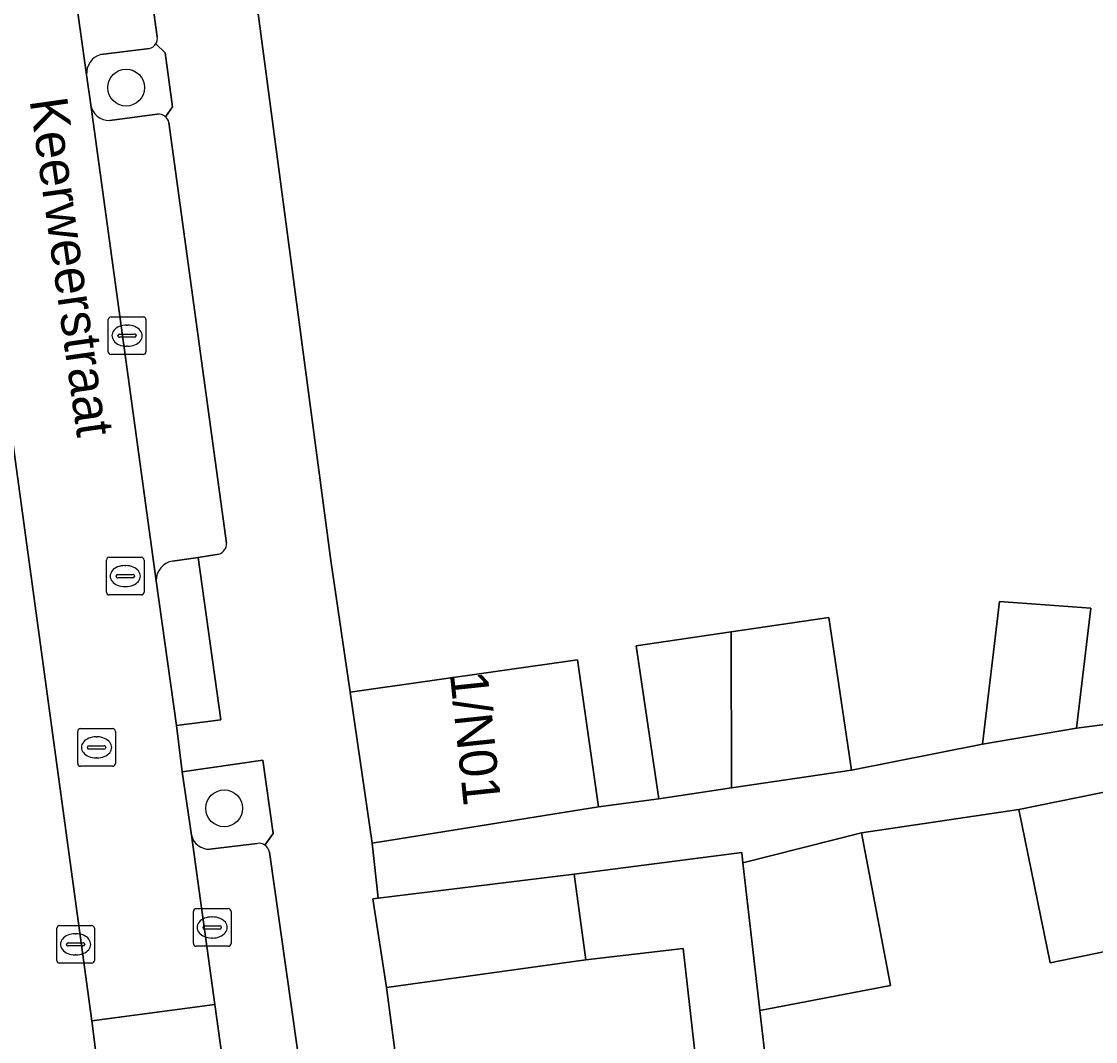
# Model space of a CAD drawing. Extents: x 159716 to 160783, y 383290 to 384031.
# Drawn here: x 160227.04 to 160255.55, y 383701.33 to 383728.41 of the extents above; entities that cross this region are included whole.
import ezdxf

# ---------------------------------------------------------------- set-up
doc = ezdxf.new("R2010")
doc.units = 0
for name, color, linetype in [('IMGEO_Boom', 7, 'Continuous'), ('IMGEO_Erf', 7, 'Continuous'), ('IMGEO_Groenvoorziening', 7, 'Continuous'), ('IMGEO_Kolk', 7, 'Continuous'), ('IMGEO_Openbare_ruimte_label', 7, 'Continuous'), ('IMGEO_Pand', 7, 'Continuous'), ('IMGEO_Pand_nummerreeks', 7, 'Continuous'), ('IMGEO_Parkeervlak_open', 7, 'Continuous'), ('IMGEO_Rijbaan_lokaal_open', 7, 'Continuous'), ('IMGEO_Rioolput', 7, 'Continuous'), ('IMGEO_Voetpad_open', 7, 'Continuous')]:
    doc.layers.add(name, color=color, linetype=linetype)

msp = doc.modelspace()

# ---------------------------------------------------------------- linework, layer by layer
at = {"layer": 'IMGEO_Boom'}
for centre in [(160229.821, 383726.649), (160232.424, 383707.52)]:
    msp.add_circle(centre, 0.489, dxfattribs=at)
at = {"layer": 'IMGEO_Erf'}
for points in [[(160233.301, 383728.811), (160235.258, 383714.098), (160235.769, 383710.606), (160241.804, 383711.461), (160242.357, 383707.556), (160243.961, 383707.775), (160243.363, 383711.834), (160245.883, 383712.205), (160248.476, 383712.587), (160249.074, 383708.529), (160252.555, 383709.22), (160253.009, 383713.007), (160255.432, 383712.83), (160255.053, 383709.649), (160256.82, 383709.876)], [(160277.395, 383686.319), (160272.973, 383710.425), (160271.773, 383710.707), (160270.378, 383710.469), (160270.787, 383708.072), (160267.722, 383707.549), (160264.656, 383707.025), (160264.247, 383709.422), (160259.671, 383708.696), (160260.051, 383706.379), (160257.103, 383705.896), (160257.475, 383704.064), (160257.404, 383704.05), (160254.35, 383703.415), (160253.522, 383707.491), (160249.341, 383706.867), (160250.114, 383702.814), (160246.643, 383702.152), (160246.906, 383699.854)], [(160245.081, 383699.645), (160244.606, 383703.795), (160242.025, 383703.5), (160236.737, 383702.76), (160237.725, 383695.303)]]:
    msp.add_lwpolyline(points, dxfattribs=at)
at = {"layer": 'IMGEO_Groenvoorziening'}
for points in [[(160230.861, 383727.573), (160230.611, 383727.808)], [(160230.438, 383727.691), (160229.147, 383727.528)], [(160230.865, 383725.878), (160231.052, 383726.137), (160230.861, 383727.573)], [(160228.773, 383726.987), (160228.88, 383726.194)], [(160229.386, 383725.778), (160230.646, 383725.942)], [(160230.618, 383713.556), (160231.158, 383709.718), (160232.337, 383709.871), (160231.732, 383714.173)], [(160231.732, 383714.173), (160231.052, 383714.084)], [(160233.446, 383708.794), (160231.311, 383708.492), (160231.558, 383706.805)], [(160233.505, 383706.544), (160233.728, 383706.849), (160233.446, 383708.794)], [(160232.042, 383706.436), (160233.303, 383706.588)]]:
    msp.add_lwpolyline(points, dxfattribs=at)
for centre, radius, start, end in [((160230.394, 383727.943), 0.255, 279.933, 328.208), ((160229.292, 383727.028), 0.521, 106.1947, 184.4922), ((160229.373, 383726.278), 0.5, 189.6735, 271.4769), ((160230.686, 383725.671), 0.274, 49.1224, 98.2969), ((160231.146, 383713.564), 0.528, 100.2636, 180.8981), ((160232.018, 383706.907), 0.471, 192.469, 272.8874), ((160233.348, 383706.307), 0.285, 56.4354, 98.9879)]:
    msp.add_arc(centre, radius, start, end, dxfattribs=at)
at = {"layer": 'IMGEO_Kolk'}
for p, q in [((160229.345, 383719.639), (160229.345, 383720.491)), ((160229.42, 383720.565), (160230.272, 383720.565)), ((160229.833, 383720.345), (160229.858, 383720.345)), ((160230.346, 383720.491), (160230.346, 383719.639)), ((160229.604, 383720.059), (160229.604, 383720.071)), ((160230.042, 383720.022), (160229.644, 383720.022)), ((160229.647, 383720.108), (160230.045, 383720.108)), ((160230.088, 383720.071), (160230.088, 383720.059)), ((160229.856, 383719.785), (160229.831, 383719.785)), ((160230.272, 383719.565), (160229.42, 383719.565)), ((160231.605, 383703.931), (160231.605, 383704.783)), ((160231.68, 383704.857), (160232.532, 383704.857)), ((160232.093, 383704.637), (160232.118, 383704.637)), ((160232.606, 383704.783), (160232.606, 383703.931)), ((160227.979, 383703.483), (160227.979, 383704.335)), ((160228.054, 383704.409), (160228.906, 383704.409)), ((160228.98, 383704.335), (160228.98, 383703.483)), ((160231.864, 383704.351), (160231.864, 383704.363)), ((160231.907, 383704.4), (160232.305, 383704.4)), ((160232.348, 383704.363), (160232.348, 383704.351)), ((160228.467, 383704.189), (160228.492, 383704.189)), ((160232.302, 383704.314), (160231.904, 383704.314)), ((160232.116, 383704.077), (160232.091, 383704.077)), ((160228.238, 383703.903), (160228.238, 383703.915)), ((160228.676, 383703.866), (160228.278, 383703.866)), ((160228.281, 383703.952), (160228.679, 383703.952)), ((160228.722, 383703.915), (160228.722, 383703.903)), ((160232.532, 383703.857), (160231.68, 383703.857)), ((160228.49, 383703.629), (160228.465, 383703.629)), ((160228.906, 383703.409), (160228.054, 383703.409))]:
    msp.add_line(p, q, dxfattribs=at)
for points in [[(160229.345, 383719.639), (160229.345, 383720.491)], [(160229.42, 383720.565), (160230.272, 383720.565)], [(160230.346, 383720.491), (160230.346, 383719.639)], [(160230.272, 383719.565), (160229.42, 383719.565)], [(160231.605, 383703.931), (160231.605, 383704.783)], [(160231.68, 383704.857), (160232.532, 383704.857)], [(160232.606, 383704.783), (160232.606, 383703.931)], [(160227.979, 383703.483), (160227.979, 383704.335)], [(160228.054, 383704.409), (160228.906, 383704.409)], [(160228.98, 383704.335), (160228.98, 383703.483)], [(160232.532, 383703.857), (160231.68, 383703.857)], [(160228.906, 383703.409), (160228.054, 383703.409)]]:
    msp.add_lwpolyline(points, dxfattribs=at)
for centre, radius, start, end in [((160229.422, 383720.489), 0.0765, 91.552, 178.448), ((160229.422, 383720.489), 0.0765, 91.552, 178.448), ((160230.27, 383720.489), 0.0765, 1.552, 88.448), ((160230.27, 383720.489), 0.0765, 1.552, 88.448), ((160229.644, 383720.068), 0.0403, 85.8775, 175.7526), ((160229.641, 383720.058), 0.0366, 178.938, 274.7102), ((160230.045, 383720.065), 0.043, 264.8664, 352.4533), ((160230.049, 383720.07), 0.0386, 1.7309, 96.639), ((160229.422, 383719.641), 0.0765, 181.552, 268.448), ((160229.422, 383719.641), 0.0765, 181.552, 268.448), ((160230.27, 383719.641), 0.0765, 271.552, 358.448), ((160230.27, 383719.641), 0.0765, 271.552, 358.448), ((160231.682, 383704.781), 0.0765, 91.552, 178.448), ((160231.682, 383704.781), 0.0765, 91.552, 178.448), ((160232.53, 383704.781), 0.0765, 1.552, 88.448), ((160232.53, 383704.781), 0.0765, 1.552, 88.448), ((160228.056, 383704.333), 0.0765, 91.552, 178.448), ((160228.056, 383704.333), 0.0765, 91.552, 178.448), ((160228.904, 383704.333), 0.0765, 1.552, 88.448), ((160228.904, 383704.333), 0.0765, 1.552, 88.448), ((160231.904, 383704.36), 0.0403, 85.8775, 175.7526), ((160231.901, 383704.35), 0.0366, 178.938, 274.7102), ((160232.305, 383704.357), 0.043, 264.8664, 352.4533), ((160232.309, 383704.362), 0.0386, 1.7309, 96.639), ((160228.278, 383703.912), 0.0403, 85.8775, 175.7526), ((160228.275, 383703.902), 0.0366, 178.938, 274.7102), ((160228.679, 383703.909), 0.043, 264.8664, 352.4533), ((160228.683, 383703.914), 0.0386, 1.7309, 96.639), ((160231.682, 383703.933), 0.0765, 181.552, 268.448), ((160231.682, 383703.933), 0.0765, 181.552, 268.448), ((160232.53, 383703.933), 0.0765, 271.552, 358.448), ((160232.53, 383703.933), 0.0765, 271.552, 358.448), ((160228.056, 383703.485), 0.0765, 181.552, 268.448), ((160228.056, 383703.485), 0.0765, 181.552, 268.448), ((160228.904, 383703.485), 0.0765, 271.552, 358.448), ((160228.904, 383703.485), 0.0765, 271.552, 358.448)]:
    msp.add_arc(centre, radius, start, end, dxfattribs=at)
for centre, major_axis, ratio, start_param, end_param in [((160229.832, 383720.065), (-0.387, 0.002), 0.722429, 4.712389, 7.853982), ((160229.857, 383720.065), (-0.39, 0.002), 0.717154, 1.570796, 4.712389), ((160232.092, 383704.357), (-0.387, 0.002), 0.722429, 4.712389, 7.853982), ((160232.117, 383704.357), (-0.39, 0.002), 0.717154, 1.570796, 4.712389), ((160228.466, 383703.909), (-0.387, 0.002), 0.722429, 4.712389, 7.853982), ((160228.491, 383703.909), (-0.39, 0.002), 0.717154, 1.570796, 4.712389)]:
    msp.add_ellipse(centre, major_axis=major_axis, ratio=ratio, start_param=start_param, end_param=end_param, dxfattribs=at)
at = {"layer": 'IMGEO_Pand'}
for points in [[(160252.555, 383709.22), (160255.053, 383709.649), (160255.432, 383712.83), (160253.009, 383713.007)], [(160245.891, 383708.06), (160249.074, 383708.529), (160248.476, 383712.587), (160245.883, 383712.205)], [(160245.891, 383708.06), (160245.883, 383712.205), (160243.363, 383711.834), (160243.961, 383707.775)], [(160241.804, 383711.461), (160235.769, 383710.606), (160236.348, 383706.596), (160242.357, 383707.556)], [(160257.103, 383705.896), (160256.65, 383708.126), (160253.522, 383707.491), (160254.35, 383703.415), (160257.404, 383704.05), (160257.475, 383704.064)], [(160249.341, 383706.867), (160246.195, 383706.071), (160246.431, 383704.003), (160246.643, 383702.152), (160250.114, 383702.814)], [(160246.195, 383706.071), (160246.163, 383706.349), (160241.713, 383705.775), (160242.025, 383703.5), (160244.606, 383703.795), (160245.081, 383699.645), (160246.906, 383699.854), (160246.643, 383702.152), (160246.431, 383704.003)], [(160241.713, 383705.775), (160236.511, 383705.137), (160236.369, 383705.12), (160236.737, 383702.76), (160242.025, 383703.5)]]:
    msp.add_lwpolyline(points, close=True, dxfattribs=at)
at = {"layer": 'IMGEO_Parkeervlak_open'}
for points in [[(160228.912, 383701.88), (160226.055, 383722.742), (160223.935, 383738.148), (160223.898, 383739.006), (160223.833, 383739.706)], [(160227.092, 383739.638), (160227.082, 383739.102), (160228.773, 383726.987)], [(160230.646, 383727.999), (160229.122, 383739.128)], [(160229.147, 383727.528), (160230.438, 383727.691)], [(160228.88, 383726.194), (160230.618, 383713.556)], [(160230.646, 383725.942), (160229.386, 383725.778)], [(160232.487, 383714.562), (160230.954, 383725.727)], [(160231.052, 383714.084), (160231.732, 383714.173), (160232.283, 383714.266)], [(160231.558, 383706.805), (160232.18, 383702.315), (160232.647, 383698.943), (160233.331, 383694.006)], [(160233.303, 383706.588), (160232.042, 383706.436)], [(160235.225, 383695.052), (160233.627, 383706.357)], [(160233.109, 383671.815), (160231.245, 383685.086), (160229.344, 383698.419), (160228.912, 383701.88)]]:
    msp.add_lwpolyline(points, dxfattribs=at)
for centre, radius, start, end in [((160230.392, 383727.947), 0.26, 327.6666, 11.5653), ((160230.394, 383727.943), 0.255, 279.933, 328.208), ((160229.292, 383727.028), 0.521, 106.1947, 184.4922), ((160229.373, 383726.278), 0.5, 189.6735, 271.4769), ((160230.686, 383725.671), 0.274, 49.1224, 98.2969), ((160230.689, 383725.672), 0.271, 11.6281, 49.4024), ((160232.196, 383714.544), 0.292, 287.377, 3.4746), ((160231.146, 383713.564), 0.528, 100.2636, 180.8981), ((160232.018, 383706.907), 0.471, 192.469, 272.8874), ((160233.348, 383706.307), 0.285, 56.4354, 98.9879), ((160233.346, 383706.307), 0.285, 10.0913, 56.15)]:
    msp.add_arc(centre, radius, start, end, dxfattribs=at)
at = {"layer": 'IMGEO_Rijbaan_lokaal_open'}
msp.add_lwpolyline([(160223.612, 383746.816), (160223.833, 383739.706), (160223.898, 383739.006), (160223.935, 383738.148), (160226.055, 383722.742), (160228.912, 383701.88), (160232.18, 383702.315), (160231.558, 383706.805), (160231.311, 383708.492), (160231.158, 383709.718), (160230.618, 383713.556), (160228.88, 383726.194), (160228.773, 383726.987), (160227.082, 383739.102), (160227.092, 383739.638), (160227.094, 383741.298), (160227.08, 383746.76)], dxfattribs=at)
msp.add_lwpolyline([(160232.18, 383702.315), (160228.912, 383701.88), (160229.344, 383698.419), (160232.647, 383698.943)], close=True, dxfattribs=at)
at = {"layer": 'IMGEO_Rioolput'}
for p, q in [((160229.298, 383713.257), (160229.298, 383714.109)), ((160229.373, 383714.183), (160230.225, 383714.183)), ((160230.299, 383714.109), (160230.299, 383713.257)), ((160229.786, 383713.963), (160229.811, 383713.963)), ((160229.557, 383713.677), (160229.557, 383713.689)), ((160229.995, 383713.64), (160229.597, 383713.64)), ((160229.6, 383713.726), (160229.998, 383713.726)), ((160230.041, 383713.689), (160230.041, 383713.677)), ((160230.225, 383713.183), (160229.373, 383713.183)), ((160229.809, 383713.403), (160229.784, 383713.403)), ((160228.536, 383708.71), (160228.536, 383709.562)), ((160228.611, 383709.636), (160229.463, 383709.636)), ((160229.537, 383709.562), (160229.537, 383708.71)), ((160228.838, 383709.179), (160229.236, 383709.179)), ((160229.024, 383709.416), (160229.049, 383709.416)), ((160228.795, 383709.13), (160228.795, 383709.142)), ((160229.233, 383709.093), (160228.835, 383709.093)), ((160229.279, 383709.142), (160229.279, 383709.13)), ((160229.463, 383708.636), (160228.611, 383708.636)), ((160229.047, 383708.856), (160229.022, 383708.856))]:
    msp.add_line(p, q, dxfattribs=at)
for points in [[(160229.298, 383713.257), (160229.298, 383714.109)], [(160229.373, 383714.183), (160230.225, 383714.183)], [(160230.299, 383714.109), (160230.299, 383713.257)], [(160230.225, 383713.183), (160229.373, 383713.183)], [(160228.536, 383708.71), (160228.536, 383709.562)], [(160228.611, 383709.636), (160229.463, 383709.636)], [(160229.537, 383709.562), (160229.537, 383708.71)], [(160229.463, 383708.636), (160228.611, 383708.636)]]:
    msp.add_lwpolyline(points, dxfattribs=at)
for centre, radius, start, end in [((160229.375, 383714.107), 0.0765, 91.552, 178.448), ((160229.375, 383714.107), 0.0765, 91.552, 178.448), ((160230.223, 383714.107), 0.0765, 1.552, 88.448), ((160230.223, 383714.107), 0.0765, 1.552, 88.448), ((160229.597, 383713.686), 0.0403, 85.8775, 175.7526), ((160229.594, 383713.676), 0.0366, 178.938, 274.7102), ((160229.998, 383713.683), 0.043, 264.8664, 352.4533), ((160230.002, 383713.688), 0.0386, 1.7309, 96.639), ((160229.375, 383713.259), 0.0765, 181.552, 268.448), ((160229.375, 383713.259), 0.0765, 181.552, 268.448), ((160230.223, 383713.259), 0.0765, 271.552, 358.448), ((160230.223, 383713.259), 0.0765, 271.552, 358.448), ((160228.613, 383709.56), 0.0765, 91.552, 178.448), ((160228.613, 383709.56), 0.0765, 91.552, 178.448), ((160229.461, 383709.56), 0.0765, 1.552, 88.448), ((160229.461, 383709.56), 0.0765, 1.552, 88.448), ((160228.835, 383709.139), 0.0403, 85.8775, 175.7526), ((160229.24, 383709.141), 0.0386, 1.7309, 96.639), ((160228.832, 383709.129), 0.0366, 178.938, 274.7102), ((160229.236, 383709.136), 0.043, 264.8664, 352.4533), ((160228.613, 383708.712), 0.0765, 181.552, 268.448), ((160228.613, 383708.712), 0.0765, 181.552, 268.448), ((160229.461, 383708.712), 0.0765, 271.552, 358.448), ((160229.461, 383708.712), 0.0765, 271.552, 358.448)]:
    msp.add_arc(centre, radius, start, end, dxfattribs=at)
for centre, major_axis, ratio, start_param, end_param in [((160229.785, 383713.683), (-0.387, 0.002), 0.722429, 4.712389, 7.853982), ((160229.81, 383713.683), (-0.39, 0.002), 0.717154, 1.570796, 4.712389), ((160229.023, 383709.136), (-0.387, 0.002), 0.722429, 4.712389, 7.853982), ((160229.048, 383709.136), (-0.39, 0.002), 0.717154, 1.570796, 4.712389)]:
    msp.add_ellipse(centre, major_axis=major_axis, ratio=ratio, start_param=start_param, end_param=end_param, dxfattribs=at)
at = {"layer": 'IMGEO_Voetpad_open'}
for points in [[(160235.769, 383710.606), (160235.258, 383714.098), (160233.301, 383728.811), (160232.862, 383731.999), (160232.71, 383733.076), (160232.685, 383739.032), (160232.694, 383746.72), (160227.08, 383746.76), (160227.094, 383741.298), (160229.157, 383741.271), (160229.122, 383739.128), (160230.646, 383727.999)], [(160230.611, 383727.808), (160230.861, 383727.573), (160231.052, 383726.137), (160230.865, 383725.878)], [(160230.954, 383725.727), (160232.487, 383714.562)], [(160232.283, 383714.266), (160231.732, 383714.173), (160232.337, 383709.871), (160231.158, 383709.718), (160231.311, 383708.492), (160233.446, 383708.794), (160233.728, 383706.849), (160233.505, 383706.544)], [(160237.538, 383669.074), (160241.641, 383670.49), (160240.072, 383679.027), (160239.077, 383685.987), (160238.933, 383686.978), (160237.725, 383695.303), (160236.737, 383702.76), (160236.369, 383705.12), (160236.511, 383705.137), (160236.348, 383706.596), (160235.769, 383710.606)], [(160256.82, 383709.876), (160255.053, 383709.649), (160252.555, 383709.22), (160249.074, 383708.529), (160245.891, 383708.06), (160243.961, 383707.775), (160242.357, 383707.556), (160236.348, 383706.596), (160236.511, 383705.137), (160241.713, 383705.775), (160246.163, 383706.349), (160246.195, 383706.071), (160249.341, 383706.867), (160253.522, 383707.491), (160256.65, 383708.126)], [(160233.627, 383706.357), (160235.225, 383695.052)]]:
    msp.add_lwpolyline(points, dxfattribs=at)
for centre, radius, start, end in [((160230.392, 383727.947), 0.26, 327.6666, 11.5653), ((160230.689, 383725.672), 0.271, 11.6281, 49.4024), ((160232.196, 383714.544), 0.292, 287.377, 3.4746), ((160233.346, 383706.307), 0.285, 10.0913, 56.15)]:
    msp.add_arc(centre, radius, start, end, dxfattribs=at)

# ---------------------------------------------------------------- texts
at = {"layer": 'IMGEO_Openbare_ruimte_label'}
msp.add_text('Keerweerstraat', height=1, rotation=278.0491, dxfattribs=at).set_placement((160227.256, 383726.32))
at = {"layer": 'IMGEO_Pand_nummerreeks'}
msp.add_text('1/N01', height=1, rotation=276.0101, dxfattribs=at).set_placement((160238.413, 383711.105))

doc.saveas('drawing.dxf')
